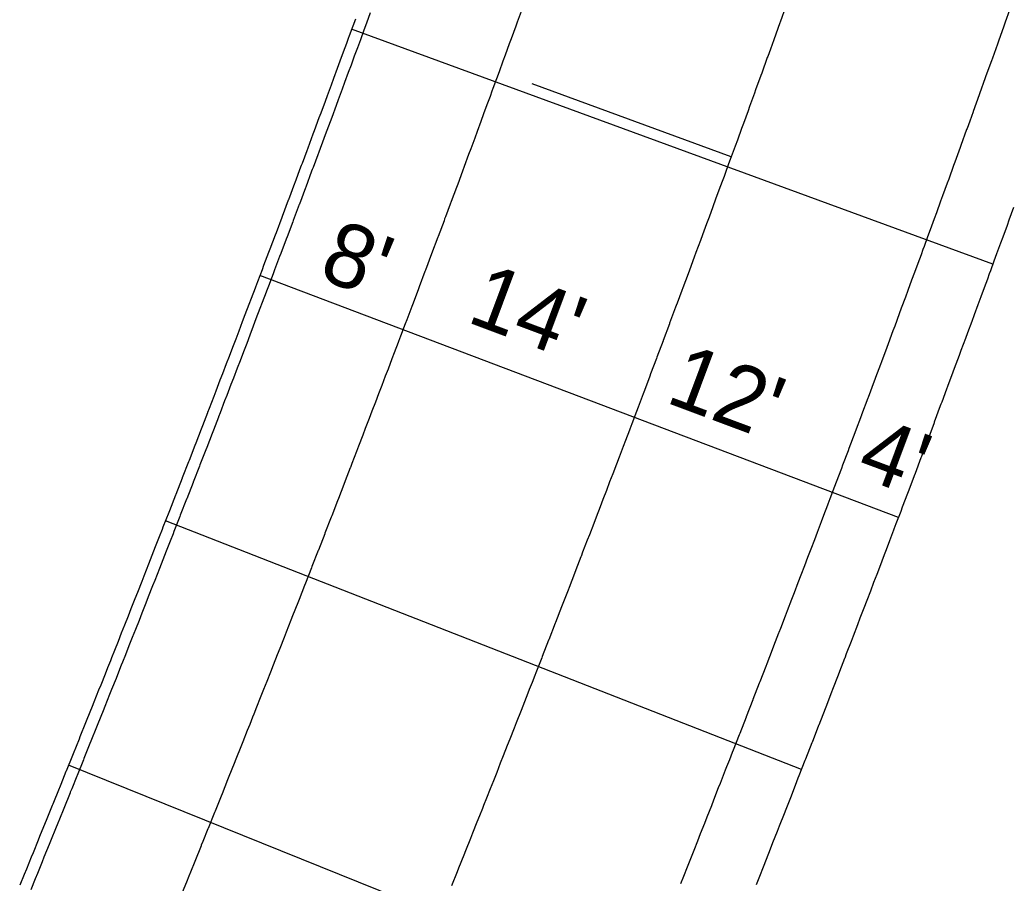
# Model space of a CAD drawing. Extents: x 2145147 to 2158018, y 137519 to 148068.
# Drawn here: x 2150604 to 2150660.1, y 144192.3 to 144241.2 of the extents above; entities that cross this region are included whole.
import ezdxf

# ---------------------------------------------------------------- set-up
doc = ezdxf.new("R2010")
doc.units = 0
for name, color, linetype in [('PR_Align_Ramp_B', 7, 'Continuous'), ('PR_Dimensions', 7, 'Continuous'), ('PR_Joint_Contraction', 7, 'Continuous'), ('PR_Joint_Long', 7, 'Continuous'), ('PR_Road_Concrete', 7, 'Continuous')]:
    doc.layers.add(name, color=color, linetype=linetype)

msp = doc.modelspace()

# ---------------------------------------------------------------- linework, layer by layer
at = {"layer": 'PR_Align_Ramp_B'}
msp.add_lwpolyline([(2150644.316, 144233.406), (2150633.048, 144237.533)], dxfattribs=at)
at = {"layer": 'PR_Joint_Contraction'}
for p, q in [((2150659.126, 144227.319), (2150622.824, 144240.631)), ((2150653.786, 144212.988), (2150617.625, 144226.68)), ((2150648.296, 144198.715), (2150612.28, 144212.785)), ((2150642.656, 144184.499), (2150606.79, 144198.946))]:
    msp.add_line(p, q, dxfattribs=at)
at = {"layer": 'PR_Joint_Long'}
for points in [[(2150647.41, 144241.936), (2150647.087, 144241.039), (2150647.069, 144240.987), (2150646.728, 144240.042), (2150646.724, 144240.031), (2150646.534, 144239.504), (2150646.385, 144239.092), (2150646.361, 144239.026), (2150646.043, 144238.145), (2150645.998, 144238.021), (2150645.699, 144237.197), (2150645.634, 144237.017), (2150645.354, 144236.249), (2150645.269, 144236.014), (2150645.009, 144235.301), (2150644.903, 144235.01), (2150644.663, 144234.354), (2150644.537, 144234.007), (2150644.317, 144233.406), (2150644.169, 144233.004), (2150643.97, 144232.46), (2150643.911, 144232.3), (2150643.801, 144232.002), (2150643.622, 144231.513), (2150643.433, 144231), (2150643.273, 144230.566), (2150643.063, 144229.998), (2150642.924, 144229.62), (2150642.693, 144228.996), (2150642.574, 144228.674), (2150642.322, 144227.994), (2150642.224, 144227.728), (2150641.951, 144226.993), (2150641.872, 144226.783), (2150641.578, 144225.992), (2150641.521, 144225.838), (2150641.25, 144225.112), (2150641.205, 144224.99), (2150641.168, 144224.892), (2150640.831, 144223.991), (2150640.815, 144223.947), (2150640.463, 144223.007), (2150640.455, 144222.987), (2150640.108, 144222.063), (2150640.08, 144221.987), (2150639.753, 144221.119), (2150639.704, 144220.988), (2150639.397, 144220.175), (2150639.327, 144219.989), (2150639.041, 144219.231), (2150638.95, 144218.99), (2150638.684, 144218.288), (2150638.572, 144217.992), (2150638.55, 144217.934), (2150638.326, 144217.345), (2150638.192, 144216.992), (2150637.968, 144216.402), (2150637.813, 144215.994), (2150637.609, 144215.46), (2150637.432, 144214.996), (2150637.249, 144214.517), (2150637.051, 144213.999), (2150636.889, 144213.575), (2150636.669, 144213.002), (2150636.528, 144212.634), (2150636.286, 144212.004), (2150636.166, 144211.692), (2150635.903, 144211.008), (2150635.813, 144210.775), (2150635.803, 144210.75), (2150635.518, 144210.011), (2150635.441, 144209.81), (2150635.134, 144209.015), (2150635.077, 144208.869), (2150634.748, 144208.019), (2150634.713, 144207.928), (2150634.361, 144207.024), (2150634.348, 144206.988), (2150633.984, 144206.052), (2150633.973, 144206.024), (2150633.617, 144205.112), (2150633.585, 144205.029), (2150633.25, 144204.173), (2150633.197, 144204.036), (2150633.037, 144203.628), (2150632.882, 144203.233), (2150632.807, 144203.04), (2150632.515, 144202.295), (2150632.417, 144202.046), (2150632.146, 144201.356), (2150632.026, 144201.052), (2150631.776, 144200.417), (2150631.635, 144200.059), (2150631.406, 144199.479), (2150631.242, 144199.065), (2150631.035, 144198.541), (2150630.849, 144198.072), (2150630.663, 144197.604), (2150630.456, 144197.08), (2150630.292, 144196.667), (2150630.224, 144196.497), (2150630.061, 144196.087), (2150629.918, 144195.729), (2150629.666, 144195.095), (2150629.545, 144194.792), (2150629.27, 144194.103), (2150629.171, 144193.855), (2150628.873, 144193.112), (2150628.796, 144192.919), (2150628.476, 144192.12)], [(2150632.475, 144241.798), (2150632.198, 144241.034), (2150632.114, 144240.804), (2150631.856, 144240.096), (2150631.751, 144239.81), (2150631.513, 144239.158), (2150631.389, 144238.817), (2150631.17, 144238.22), (2150631.025, 144237.823), (2150630.827, 144237.283), (2150630.769, 144237.125), (2150630.66, 144236.83), (2150630.482, 144236.345), (2150630.295, 144235.837), (2150630.137, 144235.408), (2150629.929, 144234.845), (2150629.791, 144234.472), (2150629.563, 144233.852), (2150629.445, 144233.535), (2150629.195, 144232.86), (2150629.098, 144232.599), (2150628.827, 144231.868), (2150628.751, 144231.663), (2150628.458, 144230.877), (2150628.402, 144230.727), (2150628.133, 144230.005), (2150628.089, 144229.886), (2150628.053, 144229.791), (2150627.718, 144228.895), (2150627.704, 144228.856), (2150627.353, 144227.92), (2150627.347, 144227.905), (2150627.002, 144226.985), (2150626.976, 144226.914), (2150626.651, 144226.05), (2150626.603, 144225.924), (2150626.298, 144225.116), (2150626.23, 144224.934), (2150625.946, 144224.182), (2150625.856, 144223.945), (2150625.592, 144223.248), (2150625.481, 144222.955), (2150625.46, 144222.9), (2150625.238, 144222.314), (2150625.106, 144221.967), (2150624.883, 144221.381), (2150624.73, 144220.978), (2150624.528, 144220.448), (2150624.353, 144219.989), (2150624.171, 144219.515), (2150623.975, 144219.001), (2150623.815, 144218.582), (2150623.597, 144218.013), (2150623.457, 144217.65), (2150623.217, 144217.026), (2150623.099, 144216.718), (2150622.838, 144216.038), (2150622.749, 144215.808), (2150622.74, 144215.786), (2150622.457, 144215.051), (2150622.381, 144214.854), (2150622.076, 144214.064), (2150622.021, 144213.923), (2150621.694, 144213.078), (2150621.66, 144212.992), (2150621.311, 144212.092), (2150621.299, 144212.061), (2150620.937, 144211.129), (2150620.928, 144211.106), (2150620.574, 144210.199), (2150620.544, 144210.121), (2150620.211, 144209.269), (2150620.159, 144209.135), (2150620.001, 144208.732), (2150619.847, 144208.339), (2150619.773, 144208.15), (2150619.482, 144207.409), (2150619.387, 144207.166), (2150619.117, 144206.48), (2150618.999, 144206.181), (2150618.751, 144205.551), (2150618.612, 144205.197), (2150618.385, 144204.622), (2150618.223, 144204.213), (2150618.018, 144203.693), (2150617.834, 144203.229), (2150617.65, 144202.765), (2150617.444, 144202.246), (2150617.281, 144201.837), (2150617.215, 144201.669), (2150617.053, 144201.263), (2150616.912, 144200.909), (2150616.661, 144200.28), (2150616.542, 144199.982), (2150616.269, 144199.298), (2150616.172, 144199.054), (2150615.876, 144198.315), (2150615.801, 144198.127), (2150615.483, 144197.333), (2150615.429, 144197.2), (2150615.088, 144196.352), (2150615.057, 144196.274), (2150614.693, 144195.371), (2150614.684, 144195.348), (2150614.391, 144194.622), (2150614.31, 144194.421), (2150614.297, 144194.39), (2150613.936, 144193.495), (2150613.901, 144193.409), (2150613.561, 144192.57), (2150613.504, 144192.429), (2150613.185, 144191.644)], [(2150660.074, 144241.711), (2150659.831, 144241.03), (2150659.732, 144240.754), (2150659.469, 144240.015), (2150659.39, 144239.796), (2150659.106, 144239.001), (2150659.048, 144238.839), (2150658.742, 144237.987), (2150658.704, 144237.882), (2150658.378, 144236.974), (2150658.36, 144236.925), (2150658.016, 144235.968), (2150658.013, 144235.96), (2150657.821, 144235.428), (2150657.671, 144235.012), (2150657.647, 144234.947), (2150657.325, 144234.056), (2150657.28, 144233.934), (2150656.978, 144233.1), (2150656.913, 144232.922), (2150656.631, 144232.145), (2150656.545, 144231.91), (2150656.283, 144231.189), (2150656.176, 144230.898), (2150655.934, 144230.234), (2150655.807, 144229.886), (2150655.585, 144229.279), (2150655.436, 144228.875), (2150655.235, 144228.325), (2150655.176, 144228.164), (2150655.065, 144227.864), (2150654.884, 144227.37), (2150654.693, 144226.853), (2150654.533, 144226.416), (2150654.321, 144225.842), (2150654.181, 144225.462), (2150653.948, 144224.832), (2150653.828, 144224.509), (2150653.574, 144223.822), (2150653.475, 144223.555), (2150653.199, 144222.812), (2150653.121, 144222.602), (2150652.823, 144221.803), (2150652.766, 144221.649), (2150652.492, 144220.915), (2150652.447, 144220.793), (2150652.411, 144220.697), (2150652.07, 144219.784), (2150652.055, 144219.744), (2150651.698, 144218.792), (2150651.692, 144218.776), (2150651.341, 144217.84), (2150651.314, 144217.767), (2150650.983, 144216.888), (2150650.934, 144216.759), (2150650.624, 144215.937), (2150650.554, 144215.752), (2150650.265, 144214.986), (2150650.173, 144214.744), (2150649.905, 144214.035), (2150649.792, 144213.737), (2150649.771, 144213.68), (2150649.544, 144213.084), (2150649.41, 144212.73), (2150649.183, 144212.134), (2150649.027, 144211.723), (2150648.821, 144211.184), (2150648.643, 144210.717), (2150648.458, 144210.234), (2150648.258, 144209.711), (2150648.095, 144209.284), (2150647.873, 144208.705), (2150647.731, 144208.335), (2150647.487, 144207.699), (2150647.367, 144207.386), (2150647.101, 144206.694), (2150647.01, 144206.46), (2150647.001, 144206.437), (2150646.713, 144205.689), (2150646.635, 144205.488), (2150646.325, 144204.684), (2150646.269, 144204.54), (2150645.936, 144203.68), (2150645.902, 144203.592), (2150645.546, 144202.676), (2150645.534, 144202.644), (2150645.165, 144201.696), (2150645.156, 144201.672), (2150644.796, 144200.749), (2150644.765, 144200.669), (2150644.426, 144199.802), (2150644.373, 144199.665), (2150644.212, 144199.254), (2150644.055, 144198.855), (2150643.98, 144198.662), (2150643.684, 144197.908), (2150643.587, 144197.66), (2150643.312, 144196.962), (2150643.192, 144196.657), (2150642.94, 144196.016), (2150642.798, 144195.655), (2150642.567, 144195.07), (2150642.402, 144194.654), (2150642.193, 144194.125), (2150642.006, 144193.652), (2150641.818, 144193.18), (2150641.608, 144192.651), (2150641.443, 144192.235)]]:
    msp.add_lwpolyline(points, dxfattribs=at)
at = {"layer": 'PR_Road_Concrete'}
for points in [[(2150623.875, 144241.564), (2150623.658, 144240.972), (2150623.514, 144240.576), (2150623.316, 144240.039), (2150623.259, 144239.883), (2150623.151, 144239.589), (2150622.974, 144239.107), (2150622.788, 144238.602), (2150622.631, 144238.175), (2150622.424, 144237.615), (2150622.287, 144237.244), (2150622.06, 144236.628), (2150621.943, 144236.312), (2150621.694, 144235.641), (2150621.598, 144235.381), (2150621.328, 144234.655), (2150621.252, 144234.45), (2150620.961, 144233.669), (2150620.906, 144233.52), (2150620.638, 144232.803), (2150620.594, 144232.684), (2150620.559, 144232.589), (2150620.226, 144231.698), (2150620.211, 144231.659), (2150619.863, 144230.729), (2150619.857, 144230.713), (2150619.514, 144229.799), (2150619.487, 144229.728), (2150619.164, 144228.87), (2150619.117, 144228.744), (2150618.814, 144227.941), (2150618.745, 144227.76), (2150618.463, 144227.012), (2150618.373, 144226.776), (2150618.111, 144226.083), (2150618.001, 144225.792), (2150617.98, 144225.737), (2150617.759, 144225.155), (2150617.628, 144224.808), (2150617.406, 144224.226), (2150617.253, 144223.825), (2150617.053, 144223.298), (2150616.879, 144222.842), (2150616.699, 144222.371), (2150616.503, 144221.86), (2150616.344, 144221.443), (2150616.127, 144220.877), (2150615.988, 144220.516), (2150615.75, 144219.895), (2150615.632, 144219.589), (2150615.372, 144218.914), (2150615.284, 144218.685), (2150615.275, 144218.662), (2150614.994, 144217.932), (2150614.918, 144217.736), (2150614.615, 144216.951), (2150614.56, 144216.81), (2150614.235, 144215.97), (2150614.201, 144215.884), (2150613.854, 144214.989), (2150613.842, 144214.958), (2150613.482, 144214.032), (2150613.473, 144214.009), (2150613.121, 144213.107), (2150613.091, 144213.029), (2150612.76, 144212.182), (2150612.708, 144212.049), (2150612.551, 144211.648), (2150612.398, 144211.258), (2150612.325, 144211.069), (2150612.036, 144210.333), (2150611.94, 144210.09), (2150611.672, 144209.409), (2150611.555, 144209.111), (2150611.309, 144208.485), (2150611.17, 144208.133), (2150610.944, 144207.561), (2150610.783, 144207.154), (2150610.579, 144206.638), (2150610.396, 144206.176), (2150610.213, 144205.715), (2150610.008, 144205.198), (2150609.847, 144204.792), (2150609.781, 144204.625), (2150609.62, 144204.221), (2150609.48, 144203.869), (2150609.23, 144203.244), (2150609.112, 144202.946), (2150608.84, 144202.267), (2150608.744, 144202.024), (2150608.45, 144201.29), (2150608.375, 144201.102), (2150608.058, 144200.314), (2150608.005, 144200.181), (2150607.666, 144199.337), (2150607.635, 144199.259), (2150607.273, 144198.362), (2150607.264, 144198.338), (2150606.973, 144197.617), (2150606.892, 144197.417), (2150606.88, 144197.386), (2150606.52, 144196.497), (2150606.485, 144196.411), (2150606.147, 144195.576), (2150606.09, 144195.436), (2150605.774, 144194.656), (2150605.694, 144194.461), (2150605.399, 144193.736), (2150605.298, 144193.487), (2150605.025, 144192.817), (2150604.901, 144192.513), (2150604.649, 144191.898)], [(2150623.032, 144241.201), (2150622.888, 144240.806), (2150622.691, 144240.269), (2150622.633, 144240.112), (2150622.525, 144239.819), (2150622.348, 144239.337), (2150622.162, 144238.832), (2150622.005, 144238.406), (2150621.799, 144237.845), (2150621.662, 144237.475), (2150621.434, 144236.859), (2150621.317, 144236.544), (2150621.069, 144235.873), (2150620.973, 144235.613), (2150620.703, 144234.888), (2150620.627, 144234.683), (2150620.337, 144233.902), (2150620.281, 144233.752), (2150620.014, 144233.036), (2150619.969, 144232.917), (2150619.934, 144232.822), (2150619.601, 144231.932), (2150619.586, 144231.893), (2150619.238, 144230.963), (2150619.232, 144230.947), (2150618.89, 144230.034), (2150618.863, 144229.963), (2150618.54, 144229.105), (2150618.493, 144228.979), (2150618.19, 144228.176), (2150618.122, 144227.995), (2150617.839, 144227.248), (2150617.75, 144227.012), (2150617.488, 144226.319), (2150617.378, 144226.028), (2150617.357, 144225.973), (2150617.136, 144225.391), (2150617.004, 144225.045), (2150616.783, 144224.464), (2150616.63, 144224.063), (2150616.43, 144223.536), (2150616.256, 144223.08), (2150616.076, 144222.609), (2150615.88, 144222.098), (2150615.721, 144221.682), (2150615.504, 144221.116), (2150615.366, 144220.755), (2150615.128, 144220.135), (2150615.01, 144219.828), (2150614.75, 144219.153), (2150614.662, 144218.925), (2150614.653, 144218.902), (2150614.372, 144218.172), (2150614.296, 144217.976), (2150613.993, 144217.191), (2150613.938, 144217.05), (2150613.613, 144216.211), (2150613.58, 144216.125), (2150613.233, 144215.231), (2150613.221, 144215.199), (2150612.861, 144214.274), (2150612.852, 144214.251), (2150612.5, 144213.35), (2150612.47, 144213.271), (2150612.139, 144212.425), (2150612.087, 144212.292), (2150611.93, 144211.891), (2150611.777, 144211.501), (2150611.704, 144211.313), (2150611.415, 144210.577), (2150611.32, 144210.334), (2150611.052, 144209.653), (2150610.935, 144209.355), (2150610.688, 144208.729), (2150610.55, 144208.377), (2150610.324, 144207.806), (2150610.163, 144207.399), (2150609.959, 144206.883), (2150609.776, 144206.422), (2150609.594, 144205.96), (2150609.389, 144205.444), (2150609.227, 144205.038), (2150609.161, 144204.871), (2150609, 144204.467), (2150608.86, 144204.116), (2150608.611, 144203.49), (2150608.493, 144203.194), (2150608.221, 144202.514), (2150608.125, 144202.272), (2150607.831, 144201.538), (2150607.756, 144201.35), (2150607.44, 144200.562), (2150607.386, 144200.429), (2150607.048, 144199.586), (2150607.016, 144199.508), (2150606.655, 144198.611), (2150606.645, 144198.587), (2150606.355, 144197.866), (2150606.274, 144197.667), (2150606.261, 144197.636), (2150605.902, 144196.747), (2150605.867, 144196.661), (2150605.529, 144195.827), (2150605.472, 144195.687), (2150605.156, 144194.907), (2150605.077, 144194.712), (2150604.782, 144193.988), (2150604.681, 144193.739), (2150604.407, 144193.069), (2150604.283, 144192.765), (2150604.032, 144192.15)], [(2150660.304, 144230.541), (2150660.041, 144229.819), (2150659.934, 144229.527), (2150659.691, 144228.861), (2150659.563, 144228.512), (2150659.341, 144227.904), (2150659.192, 144227.498), (2150658.99, 144226.946), (2150658.931, 144226.786), (2150658.82, 144226.484), (2150658.638, 144225.989), (2150658.447, 144225.471), (2150658.286, 144225.033), (2150658.074, 144224.457), (2150657.933, 144224.076), (2150657.699, 144223.444), (2150657.579, 144223.12), (2150657.324, 144222.431), (2150657.225, 144222.164), (2150656.948, 144221.419), (2150656.87, 144221.208), (2150656.572, 144220.406), (2150656.514, 144220.253), (2150656.24, 144219.517), (2150656.194, 144219.395), (2150656.158, 144219.297), (2150655.816, 144218.383), (2150655.801, 144218.342), (2150655.444, 144217.388), (2150655.437, 144217.371), (2150655.085, 144216.433), (2150655.058, 144216.36), (2150654.726, 144215.479), (2150654.678, 144215.349), (2150654.367, 144214.525), (2150654.296, 144214.339), (2150654.006, 144213.571), (2150653.915, 144213.329), (2150653.645, 144212.617), (2150653.532, 144212.319), (2150653.511, 144212.262), (2150653.284, 144211.664), (2150653.149, 144211.309), (2150652.922, 144210.711), (2150652.765, 144210.299), (2150652.559, 144209.758), (2150652.38, 144209.29), (2150652.195, 144208.806), (2150651.994, 144208.281), (2150651.831, 144207.854), (2150651.608, 144207.273), (2150651.466, 144206.902), (2150651.221, 144206.265), (2150651.1, 144205.95), (2150650.833, 144205.256), (2150650.743, 144205.022), (2150650.734, 144204.998), (2150650.445, 144204.249), (2150650.367, 144204.047), (2150650.055, 144203.241), (2150649.999, 144203.096), (2150649.665, 144202.234), (2150649.631, 144202.146), (2150649.275, 144201.227), (2150649.262, 144201.195), (2150648.893, 144200.245), (2150648.883, 144200.221), (2150648.522, 144199.295), (2150648.491, 144199.214), (2150648.151, 144198.345), (2150648.098, 144198.208), (2150647.937, 144197.796), (2150647.78, 144197.396), (2150647.704, 144197.203), (2150647.408, 144196.447), (2150647.31, 144196.197), (2150647.035, 144195.498), (2150646.914, 144195.192), (2150646.661, 144194.549), (2150646.518, 144194.187), (2150646.287, 144193.601), (2150646.122, 144193.183), (2150645.912, 144192.653), (2150645.724, 144192.179)]]:
    msp.add_lwpolyline(points, dxfattribs=at)

# ---------------------------------------------------------------- texts
at = {"layer": 'PR_Dimensions'}
for s, p in [("8'", (2150620.849, 144226.564)), ("14'", (2150629.261, 144224.086)), ("12'", (2150640.52, 144219.53)), ("4'", (2150651.295, 144215.38))]:
    msp.add_text(s, height=3.6, rotation=339.508, dxfattribs=at).set_placement(p)

doc.saveas('drawing.dxf')
